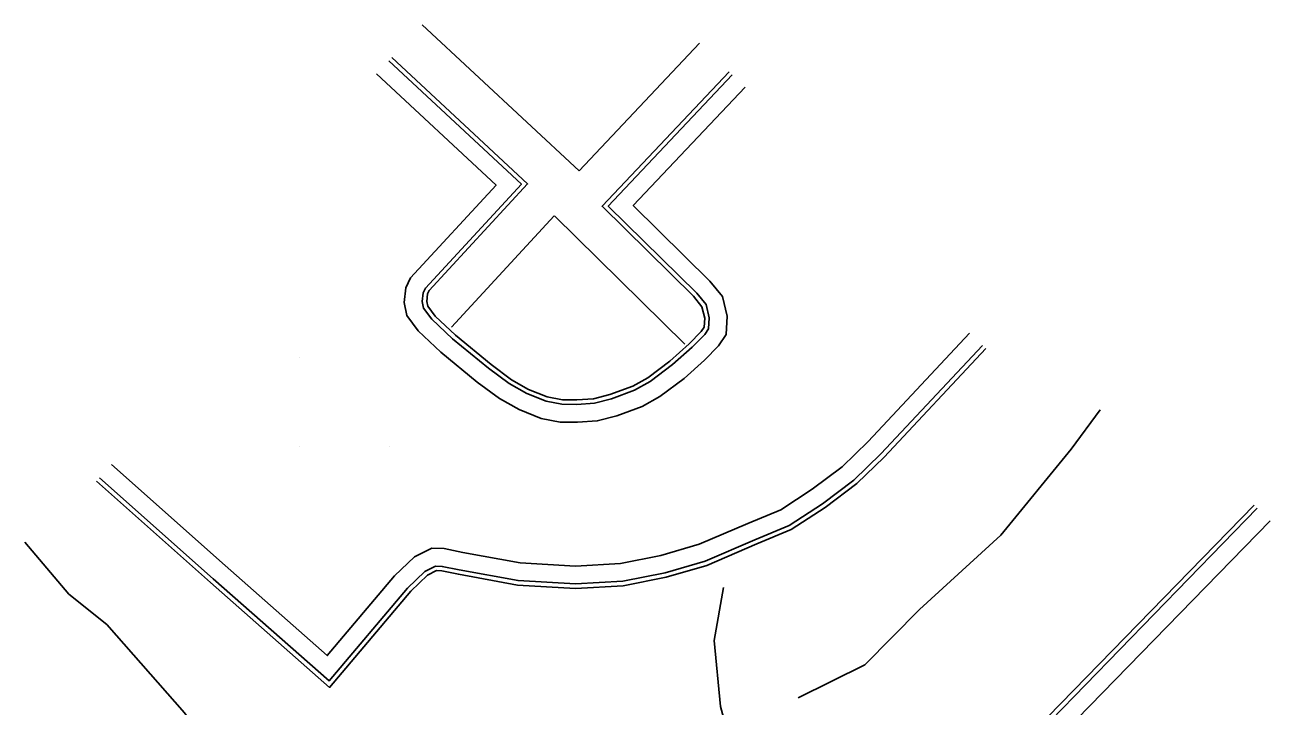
# Model space of a CAD drawing. Extents: x 1762120 to 1766775, y 709485 to 712965.
# Drawn here: x 1766444.5 to 1766584, y 710465.8 to 710542.2 of the extents above; entities that cross this region are included whole.
import ezdxf

# ---------------------------------------------------------------- set-up
doc = ezdxf.new("R2010")
doc.units = 0
doc.layers.add('Exist DTM QL2 LIDAR Elevation Point', color=7, linetype='Continuous')
doc.layers.add('PH Exist DTM Breakline', color=7, linetype='Continuous')

msp = doc.modelspace()

# ---------------------------------------------------------------- linework, layer by layer
at = {"layer": 'Exist DTM QL2 LIDAR Elevation Point'}
for p, q in [((1766475.3, 710504.9), (1766475.3, 710504.9)), ((1766475.3, 710494.9), (1766475.3, 710494.9)), ((1766485.31, 710494.9), (1766485.31, 710494.9))]:
    msp.add_line(p, q, dxfattribs=at)
at = {"layer": 'PH Exist DTM Breakline'}
for points in [[(1766506.56, 710525.83), (1766488.98, 710542.16)], [(1766520.05, 710540.12), (1766506.56, 710525.83)], [(1766523.36, 710536.92), (1766509.14, 710521.85), (1766519.38, 710511.78), (1766520.33, 710510.59), (1766520.64, 710509.32), (1766520.58, 710508.29), (1766520.25, 710507.81), (1766518.88, 710506.43), (1766516.72, 710504.49), (1766514.25, 710502.62), (1766512.58, 710501.7), (1766510.03, 710500.76), (1766508.2, 710500.27), (1766506.31, 710500.15), (1766504.7, 710500.17), (1766503.01, 710500.49), (1766500.91, 710501.32), (1766499.01, 710502.39), (1766496.71, 710504.11), (1766492.72, 710507.39), (1766490.43, 710509.53), (1766489.62, 710510.65), (1766489.51, 710511.18), (1766489.6, 710512.02), (1766489.78, 710512.4), (1766500.8, 710524.35), (1766485.58, 710538.5)], [(1766523.72, 710536.57), (1766509.84, 710521.86), (1766519.75, 710512.12), (1766520.79, 710510.82), (1766521.14, 710509.36), (1766521.07, 710508.13), (1766520.64, 710507.49), (1766519.22, 710506.07), (1766517.04, 710504.11), (1766514.53, 710502.2), (1766512.78, 710501.25), (1766510.18, 710500.28), (1766508.28, 710499.78), (1766506.33, 710499.65), (1766504.65, 710499.67), (1766502.87, 710500.01), (1766500.7, 710500.87), (1766498.74, 710501.97), (1766496.41, 710503.72), (1766492.39, 710507.01), (1766490.06, 710509.2), (1766489.15, 710510.44), (1766489, 710511.16), (1766489.11, 710512.16), (1766489.36, 710512.68), (1766500.1, 710524.32), (1766485.24, 710538.13)], [(1766525.18, 710535.2), (1766512.64, 710521.92), (1766521.23, 710513.46), (1766522.63, 710511.72), (1766523.16, 710509.54), (1766523.04, 710507.47), (1766522.19, 710506.21), (1766520.6, 710504.62), (1766518.32, 710502.56), (1766515.62, 710500.52), (1766513.62, 710499.42), (1766510.78, 710498.37), (1766508.61, 710497.8), (1766506.38, 710497.65), (1766504.46, 710497.67), (1766502.31, 710498.08), (1766499.84, 710499.06), (1766497.65, 710500.29), (1766495.17, 710502.14), (1766491.07, 710505.51), (1766488.55, 710507.87), (1766487.28, 710509.61), (1766486.98, 710511.06), (1766487.15, 710512.71), (1766487.69, 710513.82), (1766497.28, 710524.22), (1766483.88, 710536.67)], [(1766492.29, 710508.31), (1766503.78, 710520.77)], [(1766503.8, 710520.77), (1766518.4, 710506.41)], [(1766454.18, 710492.92), (1766466.92, 710481.59), (1766478.36, 710471.51), (1766485.89, 710480.44), (1766488.13, 710482.58), (1766490.06, 710483.54), (1766491.47, 710483.5), (1766493.54, 710483.07), (1766499.97, 710481.89), (1766506.15, 710481.53), (1766511.2, 710481.82), (1766515.73, 710482.72), (1766520.02, 710483.97), (1766525.48, 710486.31), (1766529.16, 710487.85), (1766532.69, 710490.16), (1766536.04, 710492.67), (1766538.94, 710495.49), (1766550.31, 710507.62)], [(1766452.51, 710491.05), (1766465.27, 710479.71), (1766478.62, 710467.94), (1766487.72, 710478.73), (1766489.58, 710480.51), (1766490.61, 710481.02), (1766491.18, 710481), (1766493.06, 710480.62), (1766499.67, 710479.4), (1766506.15, 710479.02), (1766511.52, 710479.33), (1766516.33, 710480.29), (1766520.87, 710481.61), (1766526.46, 710484.01), (1766530.34, 710485.64), (1766534.13, 710488.11), (1766537.67, 710490.77), (1766540.73, 710493.73), (1766552.13, 710505.91)], [(1766452.85, 710491.42), (1766465.6, 710480.09), (1766478.57, 710468.66), (1766487.35, 710479.07), (1766489.29, 710480.92), (1766490.5, 710481.52), (1766491.24, 710481.5), (1766493.15, 710481.11), (1766499.73, 710479.9), (1766506.15, 710479.53), (1766511.46, 710479.83), (1766516.21, 710480.78), (1766520.7, 710482.08), (1766526.27, 710484.47), (1766530.1, 710486.08), (1766533.84, 710488.52), (1766537.34, 710491.15), (1766540.37, 710494.09), (1766551.77, 710506.25)], [(1766531.11, 710466.79), (1766538.57, 710470.46), (1766544.69, 710476.67), (1766553.8, 710485), (1766561.67, 710494.62), (1766564.93, 710499.04)], [(1766582.18, 710488.36), (1766559.09, 710464.64), (1766557.76, 710463.31)], [(1766582.53, 710488.01), (1766559.44, 710464.29), (1766558.11, 710462.96)], [(1766583.97, 710486.61), (1766560.87, 710462.89), (1766559.53, 710461.55)], [(1766444.49, 710484.2), (1766449.43, 710478.39), (1766453.67, 710475), (1766462.37, 710465.09), (1766463.68, 710463.31), (1766465.49, 710457.22), (1766467.93, 710454.1), (1766476.6, 710451.38), (1766484.13, 710451.16), (1766485.07, 710446.51), (1766485.94, 710440.38), (1766486.57, 710435.18), (1766487.37, 710429.84), (1766489.53, 710423.52), (1766491.42, 710417.58), (1766491.98, 710412.4)], [(1766501.72, 710440.17), (1766508.02, 710446), (1766510.7, 710449.83), (1766513.63, 710454.01), (1766517.69, 710451.11), (1766520, 710449.69), (1766523.88, 710451.69), (1766525.76, 710453.31), (1766526.08, 710457.2), (1766523.66, 710461.19), (1766522.42, 710465.8), (1766521.7, 710473.21), (1766522.75, 710479.13)]]:
    msp.add_lwpolyline(points, dxfattribs=at)

doc.saveas('drawing.dxf')
